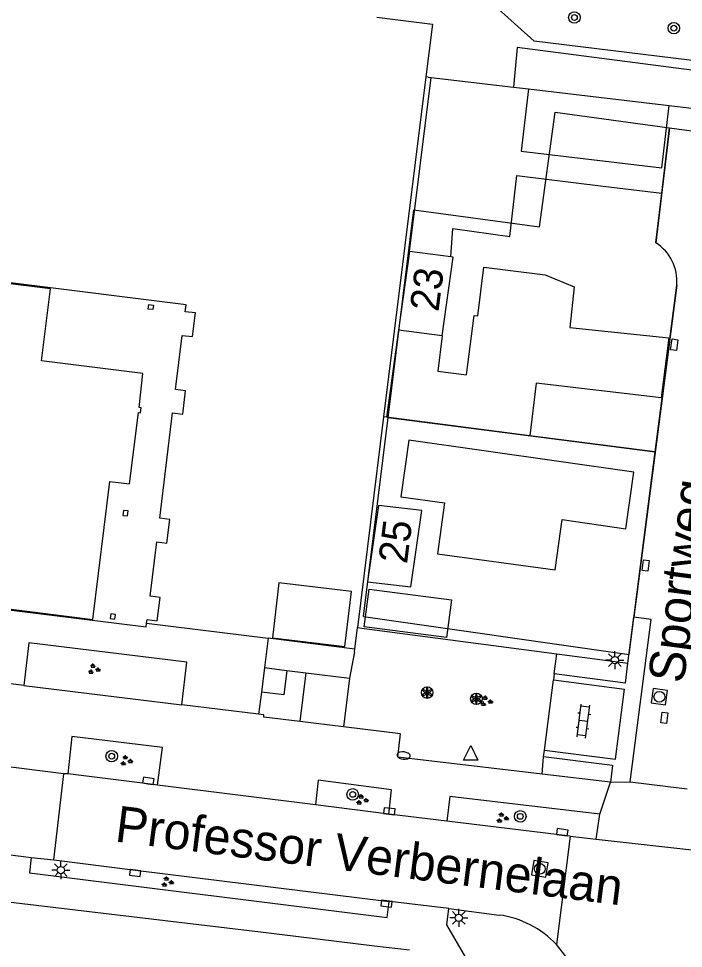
# Model space of a CAD drawing. Extents: x 131000 to 133014, y 396499 to 399001.
# Drawn here: x 132057.1 to 132103.1, y 397102.9 to 397167.2 of the extents above; entities that cross this region are included whole.
import ezdxf

# ---------------------------------------------------------------- set-up
doc = ezdxf.new("R2010")
doc.units = 0
for name, color, linetype in [('gg-afsc-erfafscheiding', 7, 'Continuous'), ('gg-afsc-hekwerk', 7, 'Continuous'), ('gg-anno-openbare ruimte label', 7, 'Continuous'), ('gg-bbg-bijgebouw', 7, 'Continuous'), ('gg-bbg-hoofdgebouw', 7, 'Continuous'), ('gg-bbg-luifel en loopbrug', 7, 'Continuous'), ('gg-bbg-onder overbouw', 7, 'Continuous'), ('gg-bbg-overig bouwwerk', 7, 'Continuous'), ('gg-bbg-pand overbouw', 7, 'Continuous'), ('gg-bbg-pilaar onder overbouw', 7, 'Continuous'), ('gg-knt-verharding', 7, 'Continuous'), ('gt-afsc-standplaatsafbakening', 7, 'Continuous'), ('gt-anno-standplaatsnummer', 7, 'Continuous'), ('gt-grn-groengrens', 7, 'Continuous'), ('gt-grn-weggrens', 7, 'Continuous'), ('gt-symb-boom', 7, 'Continuous'), ('gt-symb-brandkraan', 7, 'Continuous'), ('gt-symb-groenvak', 7, 'Continuous'), ('gt-symb-klinker verharding', 7, 'Continuous'), ('gt-symb-kolk', 7, 'Continuous'), ('gt-symb-kolk center center', 7, 'Continuous'), ('gt-symb-lichtmast', 7, 'Continuous'), ('gt-symb-rioolschacht', 7, 'Continuous'), ('gt-symb-solitaire heester', 7, 'Continuous'), ('gt-symb-waterafsluiter', 7, 'Continuous')]:
    doc.layers.add(name, color=color, linetype=linetype)

# ---------------------------------------------------------------- blocks, each defined once
blk = doc.blocks.new('gt0-KOLKCC')
at = {"layer": 'gt-symb-kolk center center'}
blk.add_lwpolyline([(-0.375, 0.2), (0.375, 0.2), (0.375, -0.2), (-0.375, -0.2)], close=True, dxfattribs=at)
blk = doc.blocks.new('gt0-SH')
at = {"layer": 'gt-symb-solitaire heester'}
blk.add_circle((0, 0), 0.4, dxfattribs=at)
for centre, start, end in [((-0.346, 0.2), 270, 30), ((-0.346, -0.2), 330, 90), ((0, 0.4), 210, 330), ((0.346, 0.2), 150, 270), ((0.346, -0.2), 90, 210), ((0, -0.4), 30, 150)]:
    blk.add_arc(centre, 0.4, start, end, dxfattribs=at)
blk = doc.blocks.new('gt0-WAFSL')
at = {"layer": 'gt-symb-waterafsluiter'}
for p, q in [((-0.5, -0.333), (0, 0.667)), ((0, 0.667), (0.5, -0.333)), ((0.5, -0.333), (-0.5, -0.333))]:
    blk.add_line(p, q, dxfattribs=at)
blk = doc.blocks.new('gt0-GRVAK')
at = {"layer": 'gt-symb-groenvak'}
for p, q in [((-0.11, 0.189), (-0.228, 0.24)), ((-0.182, 0.153), (0.088, 0.153)), ((-0.091, 0.211), (-0.156, 0.322)), ((-0.047, 0.214), (-0.047, 0.393)), ((-0.004, 0.211), (0.061, 0.322)), ((0.015, 0.189), (0.133, 0.24)), ((0.262, -0.052), (0.197, 0.059)), ((0.305, -0.049), (0.305, 0.13)), ((0.349, -0.052), (0.414, 0.059)), ((-0.245, -0.228), (-0.363, -0.177)), ((-0.318, -0.264), (-0.047, -0.264)), ((-0.226, -0.206), (-0.291, -0.095)), ((-0.183, -0.203), (-0.183, -0.024)), ((-0.139, -0.206), (-0.074, -0.095)), ((-0.12, -0.228), (-0.002, -0.177)), ((0.243, -0.074), (0.125, -0.023)), ((0.17, -0.11), (0.441, -0.11)), ((0.368, -0.074), (0.486, -0.023))]:
    blk.add_line(p, q, dxfattribs=at)
blk = doc.blocks.new('gt0-KL1')
at = {"layer": 'gt-symb-klinker verharding'}
for p, q in [((-1.15, 0.3), (1.15, 0.3)), ((-1, -0.3), (-1, 0.3)), ((-0.5, 0.3), (-0.5, 0.45)), ((0, -0.3), (0, 0.3)), ((0.5, 0.3), (0.5, 0.45)), ((1, -0.3), (1, 0.3)), ((-1.15, -0.3), (1.15, -0.3)), ((-0.5, -0.45), (-0.5, -0.3)), ((0.5, -0.45), (0.5, -0.3))]:
    blk.add_line(p, q, dxfattribs=at)
blk = doc.blocks.new('gt0-LMAST')
at = {"layer": 'gt-symb-lichtmast'}
for p, q in [((-0.182, 0.173), (-0.447, 0.438)), ((-0.005, 0.246), (-0.005, 0.621)), ((0.172, 0.173), (0.437, 0.438)), ((-0.255, -0.004), (-0.63, -0.004)), ((-0.182, -0.181), (-0.447, -0.446)), ((-0.005, -0.254), (-0.005, -0.629)), ((0.437, -0.446), (0.172, -0.181)), ((0.245, -0.004), (0.62, -0.004))]:
    blk.add_line(p, q, dxfattribs=at)
blk.add_circle((-0.005, -0.004), 0.25, dxfattribs=at)
blk = doc.blocks.new('gt0-RS')
at = {"layer": 'gt-symb-rioolschacht'}
blk.add_lwpolyline([(-0.5, -0.5), (0.5, -0.5), (0.5, 0.5), (-0.5, 0.5)], close=True, dxfattribs=at)
blk.add_circle((0, 0), 0.375, dxfattribs=at)
blk = doc.blocks.new('gt0-BOOM')
at = {"layer": 'gt-symb-boom'}
for radius in [0.4, 0.2]:
    blk.add_circle((0, 0), radius, dxfattribs=at)
blk = doc.blocks.new('gt0-KOLK')
at = {"layer": 'gt-symb-kolk'}
blk.add_lwpolyline([(0, 0), (0.375, 0), (0.375, 0.4), (-0.375, 0.4), (-0.375, 0), (0, 0)], dxfattribs=at)
blk = doc.blocks.new('gt0-BR')
at = {"layer": 'gt-symb-brandkraan'}
for centre, radius, start, end in [((-0.244, 0), 0.206, 107.56694, 252.43307), ((0.599, -2.664), 3, 106.89205, 107.56694), ((0, -0.691), 0.938, 73.10799, 106.89205), ((-0.599, -2.664), 3, 72.43309, 73.10799), ((0.244, 0), 0.206, 287.56695, 72.43309), ((0.599, 2.664), 3, 252.43307, 253.10797), ((0, 0.691), 0.938, 253.10797, 286.89206), ((-0.599, 2.664), 3, 286.89206, 287.56695)]:
    blk.add_arc(centre, radius, start, end, dxfattribs=at)

msp = doc.modelspace()

# ---------------------------------------------------------------- linework, layer by layer
at = {"layer": 'gg-afsc-erfafscheiding'}
for p, q in [((132084.18, 397151.126), (132085.685, 397163.182)), ((132097.594, 397155.662), (132101.64, 397155.169)), ((132082.582, 397139.662), (132082.39, 397139.687)), ((132101.149, 397137.277), (132092.51, 397138.387)), ((132080.894, 397125.07), (132094.373, 397123.294)), ((132094.373, 397123.294), (132099.3, 397122.645))]:
    msp.add_line(p, q, dxfattribs=at)
msp.add_lwpolyline([(132087.047, 397150.756), (132087.181, 397152.72), (132091.125, 397152.161), (132091.614, 397156.39), (132097.594, 397155.662)], dxfattribs=at)
at = {"layer": 'gg-afsc-hekwerk'}
for p, q in [((132081.921, 397167.348), (132083.188, 397167.191)), ((132085.32, 397163.221), (132082.39, 397139.687)), ((132085.466, 397163.208), (132085.32, 397163.221)), ((132085.466, 397163.208), (132085.685, 397163.182)), ((132085.685, 397163.182), (132091.38, 397162.508)), ((132091.38, 397162.508), (132092.417, 397162.385)), ((132082.39, 397139.687), (132080.575, 397125.112)), ((132065.994, 397125.421), (132074.407, 397124.373)), ((132080.39, 397123.628), (132080.575, 397125.112)), ((132080.575, 397125.112), (132080.894, 397125.07)), ((132080.366, 397123.434), (132080.39, 397123.628))]:
    msp.add_line(p, q, dxfattribs=at)
for points in [[(132083.188, 397167.191), (132085.774, 397166.87), (132085.32, 397163.221)], [(132102.15, 397161.233), (132128.882, 397158.069), (132128.774, 397157.231)]]:
    msp.add_lwpolyline(points, dxfattribs=at)
at = {"layer": 'gg-bbg-bijgebouw'}
msp.add_line((132092.417, 397162.385), (132102.15, 397161.233), dxfattribs=at)
for points in [[(132092.417, 397162.385), (132091.906, 397158.065), (132101.639, 397156.913), (132102.15, 397161.233)], [(132087.095, 397127.025), (132086.752, 397124.423), (132081.052, 397125.174), (132081.394, 397127.775), (132087.095, 397127.025)]]:
    msp.add_lwpolyline(points, dxfattribs=at)
at = {"layer": 'gg-bbg-hoofdgebouw'}
for p, q in [((132084.18, 397151.126), (132083.422, 397145.688)), ((132087.047, 397150.756), (132084.18, 397151.126)), ((132086.447, 397145.296), (132083.422, 397145.688))]:
    msp.add_line(p, q, dxfattribs=at)
for points in [[(132086.447, 397145.296), (132087.206, 397150.735), (132087.047, 397150.756)], [(132081.275, 397128.281), (132084.269, 397127.931), (132085.027, 397133.201), (132082.032, 397133.552), (132081.275, 397128.281)]]:
    msp.add_lwpolyline(points, dxfattribs=at)
at = {"layer": 'gg-bbg-luifel en loopbrug'}
msp.add_lwpolyline([(132075.152, 397128.218), (132074.694, 397124.413), (132079.701, 397123.811), (132080.159, 397127.616), (132075.152, 397128.218)], dxfattribs=at)
at = {"layer": 'gg-bbg-onder overbouw'}
msp.add_lwpolyline([(132028.777, 397131.312), (132049.698, 397128.728), (132049.516, 397127.274), (132062.276, 397125.675), (132063.454, 397135.211), (132064.815, 397135.05), (132065.427, 397139.992), (132065.566, 397139.975), (132065.609, 397140.322), (132065.47, 397140.339), (132065.74, 397142.699), (132058.711, 397143.573), (132059.34, 397148.547), (132052.251, 397149.419), (132052.075, 397147.977)], dxfattribs=at)
at = {"layer": 'gg-bbg-overig bouwwerk'}
for p in [(132083.422, 397145.688), (132092.51, 397138.387)]:
    msp.add_line(p, (132082.582, 397139.662), dxfattribs=at)
for points in [[(132086.447, 397145.296), (132086.149, 397142.859), (132088.133, 397142.608), (132088.654, 397146.705), (132088.902, 397146.673), (132089.33, 397150.046), (132093.566, 397149.508), (132095.571, 397148.685), (132095.273, 397145.884), (132102.116, 397145.156), (132101.607, 397141.01), (132092.936, 397142.025), (132092.51, 397138.387)], [(132084.131, 397138.081), (132083.592, 397134.148), (132086.603, 397133.735), (132086.121, 397130.218), (132094.251, 397129.103), (132094.754, 397132.595), (132099.157, 397131.935), (132099.705, 397135.866), (132084.131, 397138.081)]]:
    msp.add_lwpolyline(points, dxfattribs=at)
at = {"layer": 'gg-bbg-pand overbouw'}
for points in [[(132065.994, 397125.421), (132066.027, 397125.674), (132066.729, 397125.578), (132066.936, 397127.202), (132066.23, 397127.293), (132066.696, 397131.042), (132067.396, 397130.953), (132067.593, 397132.583), (132066.897, 397132.693), (132067.781, 397139.966), (132068.497, 397139.879), (132068.692, 397141.499), (132067.988, 397141.583), (132068.462, 397145.322), (132069.165, 397145.253), (132069.368, 397146.879), (132068.668, 397146.966), (132068.719, 397147.455), (132045.691, 397150.318)], [(132029.224, 397129.714), (132065.96, 397125.153), (132065.994, 397125.421)]]:
    msp.add_lwpolyline(points, dxfattribs=at)
at = {"layer": 'gg-bbg-pilaar onder overbouw'}
for points in [[(132066.098, 397147.136), (132066.138, 397147.457), (132066.466, 397147.431), (132066.426, 397147.11), (132066.098, 397147.136)], [(132064.345, 397132.873), (132064.681, 397132.834), (132064.721, 397133.185), (132064.385, 397133.224), (132064.345, 397132.873)], [(132063.46, 397125.729), (132063.794, 397125.686), (132063.843, 397126.016), (132063.509, 397126.059), (132063.46, 397125.729)]]:
    msp.add_lwpolyline(points, dxfattribs=at)
at = {"layer": 'gg-knt-verharding'}
for p, q in [((132101.23, 397151.73), (132101.64, 397155.169)), ((132102.68, 397148.81), (132099.711, 397125.825)), ((132099.3, 397122.645), (132099.711, 397125.825)), ((132074.407, 397124.373), (132074.151, 397122.346)), ((132080.39, 397123.628), (132074.407, 397124.373)), ((132094.194, 397121.909), (132094.373, 397123.294)), ((132074.151, 397122.346), (132073.935, 397120.637)), ((132099.123, 397121.272), (132099.3, 397122.645)), ((132094.194, 397121.909), (132094.14, 397121.493)), ((132099.123, 397121.272), (132094.194, 397121.909)), ((132057.486, 397121.095), (132054.976, 397121.422)), ((132057.486, 397121.095), (132068.42, 397119.772)), ((132093.513, 397116.633), (132094.14, 397121.493)), ((132094.14, 397121.493), (132099.07, 397120.856)), ((132073.935, 397120.637), (132073.742, 397119.11)), ((132098.441, 397115.996), (132099.07, 397120.856)), ((132073.742, 397119.11), (132068.42, 397119.772)), ((132079.611, 397118.248), (132076.595, 397118.615)), ((132093.454, 397116.177), (132093.513, 397116.633)), ((132093.513, 397116.633), (132098.441, 397115.996)), ((132060.258, 397114.999), (132051.141, 397116.136)), ((132098.231, 397115.56), (132093.454, 397116.177)), ((132098.231, 397115.56), (132098.093, 397114.415)), ((132059.565, 397109.034), (132060.258, 397114.999)), ((132060.546, 397114.98), (132060.258, 397114.999)), ((132098.093, 397114.415), (132093.356, 397114.971)), ((132077.667, 397112.854), (132066.756, 397114.21)), ((132099.451, 397114.443), (132103.399, 397113.962)), ((132082.761, 397112.207), (132077.667, 397112.854)), ((132086.756, 397111.727), (132082.761, 397112.207)), ((132097.105, 397110.46), (132097.342, 397112.192)), ((132095.289, 397110.681), (132086.756, 397111.727)), ((132095.289, 397110.681), (132097.105, 397110.46)), ((132050.892, 397110.123), (132058.007, 397109.204)), ((132097.105, 397110.46), (132104.552, 397109.642)), ((132058.007, 397109.204), (132059.565, 397109.034)), ((132082.769, 397106.168), (132082.814, 397106.163)), ((132086.911, 397105.672), (132082.814, 397106.163)), ((132086.911, 397105.672), (132090.381, 397105.223))]:
    msp.add_line(p, q, dxfattribs=at)
for points in [[(132101.64, 397155.169), (132102.18, 397159.69), (132112.03, 397158.35)], [(132099.451, 397114.443), (132100.901, 397125.671), (132099.711, 397125.825)], [(132068.42, 397119.772), (132068.783, 397122.707), (132057.84, 397124.066), (132057.486, 397121.095)], [(132076.595, 397118.615), (132074.11, 397118.917), (132074.101, 397119.066), (132073.742, 397119.11)], [(132093.356, 397114.971), (132083.378, 397116.143), (132083.554, 397117.768), (132079.611, 397118.248)], [(132066.756, 397114.21), (132067.092, 397116.802), (132060.828, 397117.579), (132060.546, 397114.98)], [(132066.756, 397114.21), (132066.081, 397114.31), (132060.546, 397114.98)], [(132082.761, 397112.207), (132082.941, 397113.891), (132077.866, 397114.549), (132077.667, 397112.854)], [(132097.342, 397112.192), (132086.965, 397113.416), (132086.756, 397111.727)], [(132084.172, 397102.793), (132081.769, 397103.064), (132073.868, 397104.032), (132033.313, 397108.865)], [(132058.007, 397109.204), (132057.9, 397108.13), (132082.636, 397105.041), (132082.769, 397106.168)], [(132059.565, 397109.034), (132065.227, 397108.323), (132082.769, 397106.168)], [(132088.083, 397102.285), (132086.774, 397104.534), (132086.911, 397105.672)]]:
    msp.add_lwpolyline(points, dxfattribs=at)
for centre, radius, start, end in [((132099.526, 397149.064), 3.165, 355.4034, 57.41232), ((132089.498, 397098.66), 6.622, 42.95939, 82.33693), ((132089.091, 397098.272), 7.184, 351.38394, 43.01272)]:
    msp.add_arc(centre, radius, start, end, dxfattribs=at)
at = {"layer": 'gt-afsc-standplaatsafbakening'}
for p, q in [((132082.701, 397139.647), (132084.488, 397154.023)), ((132101.19, 397137.272), (132102.68, 397148.81)), ((132080.989, 397125.869), (132082.701, 397139.647)), ((132082.701, 397139.647), (132101.19, 397137.272)), ((132099.378, 397123.248), (132101.19, 397137.272)), ((132080.989, 397125.869), (132099.378, 397123.248))]:
    msp.add_line(p, q, dxfattribs=at)
msp.add_lwpolyline([(132084.488, 397154.023), (132093.175, 397152.841), (132094.253, 397160.768), (132102.18, 397159.689), (132101.23, 397151.73)], dxfattribs=at)
msp.add_arc((132099.526, 397149.064), 3.165, 355.4034, 57.41232, dxfattribs=at)
at = {"layer": 'gt-grn-groengrens'}
for p, q in [((132080.366, 397123.434), (132080.028, 397121.6)), ((132074.151, 397122.346), (132075.703, 397122.149)), ((132075.703, 397122.149), (132077.005, 397121.984)), ((132077.005, 397121.984), (132076.595, 397118.615)), ((132077.005, 397121.984), (132080.028, 397121.6)), ((132080.028, 397121.6), (132079.611, 397118.248)), ((132093.356, 397114.971), (132093.454, 397116.177))]:
    msp.add_line(p, q, dxfattribs=at)
for points in [[(132129.387, 397161.216), (132092.816, 397165.695), (132087.365, 397170.601)], [(132129.441, 397160.331), (132091.634, 397165.243), (132091.38, 397162.508)], [(132075.703, 397122.149), (132075.496, 397120.447), (132073.935, 397120.637)]]:
    msp.add_lwpolyline(points, dxfattribs=at)
at = {"layer": 'gt-grn-weggrens'}
for p, q in [((132097.342, 397112.192), (132098.093, 397114.415)), ((132098.093, 397114.415), (132099.451, 397114.443)), ((132095.289, 397110.681), (132094.344, 397103.173))]:
    msp.add_line(p, q, dxfattribs=at)

# ---------------------------------------------------------------- block references
at = {"layer": 'gt-symb-boom'}
for p in [(132095.592, 397167.325), (132102.47, 397166.585), (132063.575, 397116.211), (132080.25, 397113.567), (132091.846, 397112.048)]:
    msp.add_blockref('gt0-BOOM', p, dxfattribs=at)
at = {"layer": 'gt-symb-brandkraan', "rotation": 173.28012011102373}
msp.add_blockref('gt0-BR', (132083.776, 397116.257), dxfattribs=at)
at = {"layer": 'gt-symb-groenvak'}
for p in [(132062.329, 397122.225), (132089.478, 397120.009), (132064.57, 397115.894), (132080.887, 397113.186), (132090.597, 397111.931), (132067.411, 397107.505)]:
    msp.add_blockref('gt0-GRVAK', p, dxfattribs=at)
at = {"layer": 'gt-symb-klinker verharding', "rotation": 82.64762064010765}
msp.add_blockref('gt0-KL1', (132096.217, 397118.644), dxfattribs=at)
at = {"layer": 'gt-symb-kolk'}
for p, rotation in [((132066.081, 397114.31), -8.45426172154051), ((132082.761, 397112.207), -6.833672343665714), ((132094.731, 397110.753), -7.295560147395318), ((132065.227, 397108.323), 172.81812146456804), ((132082.609, 397106.2), 173.05258934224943)]:
    msp.add_blockref('gt0-KOLK', p, dxfattribs=dict(at, rotation=rotation))
at = {"layer": 'gt-symb-kolk center center'}
for p, rotation in [((132102.5, 397144.683), 82.53402593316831), ((132100.525, 397129.4), 83.28012011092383), ((132101.815, 397118.863), 83.22321717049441)]:
    msp.add_blockref('gt0-KOLKCC', p, dxfattribs=dict(at, rotation=rotation))
at = {"layer": 'gt-symb-lichtmast', "rotation": 90}
msp.add_blockref('gt0-LMAST', (132098.392, 397122.869), dxfattribs=at)
at = {"layer": 'gt-symb-lichtmast'}
for p in [(132060.058, 397108.334), (132087.593, 397105.027)]:
    msp.add_blockref('gt0-LMAST', p, dxfattribs=at)
at = {"layer": 'gt-symb-rioolschacht'}
for p, rotation in [((132101.473, 397120.323), -8.105793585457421), ((132093.199, 397108.417), 80.9051950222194)]:
    msp.add_blockref('gt0-RS', p, dxfattribs=dict(at, rotation=rotation))
at = {"layer": 'gt-symb-solitaire heester'}
for p in [(132085.408, 397120.609), (132088.808, 397120.184)]:
    msp.add_blockref('gt0-SH', p, dxfattribs=at)
at = {"layer": 'gt-symb-waterafsluiter'}
msp.add_blockref('gt0-WAFSL', (132088.419, 397116.277), dxfattribs=at)

# ---------------------------------------------------------------- texts
at = {"layer": 'gg-anno-openbare ruimte label'}
for s, rotation, p in [('Sportweg', 82.5, (132103.154, 397121.194)), ('Professor Verbernelaan', 352.8, (132063.737, 397110.317))]:
    msp.add_text(s, height=2.5, rotation=rotation, dxfattribs=at).set_placement(p)
at = {"layer": 'gt-anno-standplaatsnummer'}
for s, rotation, p in [('23', 82.81812, (132086.184, 397146.922)), ('25', 82.82528, (132084.006, 397129.472))]:
    msp.add_text(s, height=2, rotation=rotation, dxfattribs=at).set_placement(p)

doc.saveas('drawing.dxf')
